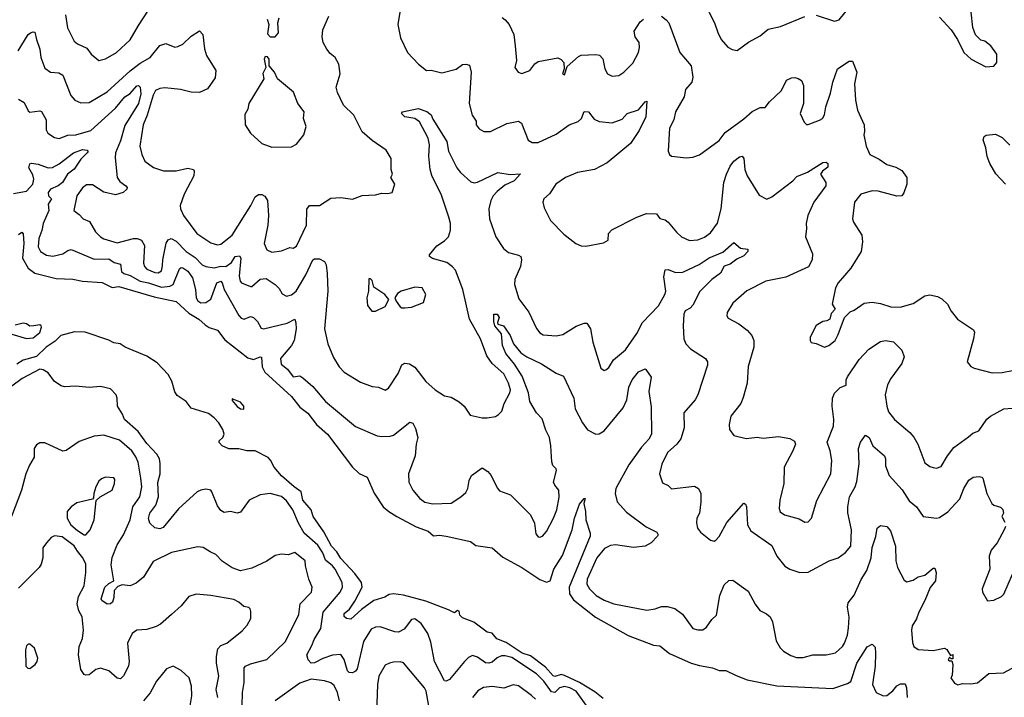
# Model space of a CAD drawing. Extents: x 1839239 to 1929705, y 762242 to 910352.
# Tile 298 of 429: x 1856083 to 1862068, y 868847 to 872965. Entities that reach past the tile are written whole.
import ezdxf

# ---------------------------------------------------------------- set-up
doc = ezdxf.new("R2010")
doc.units = 0

msp = doc.modelspace()

# ---------------------------------------------------------------- linework, layer by layer
at = {"layer": '0CON10XD'}
for points in [[(1860240.5, 873075), (1860305.6, 872945), (1860325.8, 872885.8), (1860346.7, 872845), (1860387, 872797), (1860413.6, 872783.6), (1860445, 872777.5), (1860513, 872827), (1860585, 872866), (1860632.6, 872907.4), (1860707.2, 872922.8), (1860855, 872984)], [(1861675, 872980), (1861745, 872902.5), (1861783.6, 872843.6), (1861822.5, 872765), (1861867.5, 872725), (1861955, 872677.5), (1862005, 872682.5), (1862022.5, 872705), (1862022.5, 872755), (1861985.9, 872805.9), (1861950, 872835), (1861925, 872840), (1861893, 872873), (1861877, 872917), (1861856.2, 873105)], [(1856360.6, 872995), (1856374.5, 872914.5), (1856415, 872834), (1856435, 872817.1), (1856491.4, 872791.4), (1856517.5, 872755), (1856565, 872717.5), (1856604.3, 872725.7), (1856672, 872765), (1856755, 872842), (1856805, 872930), (1856865, 873022)], [(1858397.3, 873035), (1858380.6, 872935), (1858398.6, 872855), (1858440, 872765), (1858506.2, 872695), (1858555, 872656.7), (1858585, 872657.5), (1858648.3, 872641.7), (1858735.5, 872664.5), (1858775, 872692), (1858795, 872694.2), (1858817.5, 872687.5), (1858827.3, 872645), (1858814.5, 872454.5), (1858834.4, 872384.4), (1858857, 872347), (1858858, 872325), (1858875, 872302), (1858904.4, 872284.4), (1858945, 872284.4), (1859045, 872334.4), (1859115, 872348.6), (1859134, 872335), (1859172.9, 872232.9), (1859197.8, 872217.8), (1859235, 872218.5), (1859345, 872268.2), (1859423.5, 872326.5), (1859477.5, 872345), (1859498.6, 872365), (1859515, 872405.7), (1859540, 872405), (1859575, 872360), (1859605, 872346), (1859685, 872338.1), (1859745, 872360), (1859775, 872394), (1859845, 872416.7), (1859885, 872466.2), (1859895, 872470), (1859889.1, 872375), (1859849.4, 872290.6), (1859795, 872212.5), (1859654.6, 872095.4), (1859576.7, 872053.3), (1859473.9, 872036.1), (1859401.2, 872005), (1859341.2, 871965), (1859304.1, 871905.9), (1859270, 871875), (1859263.3, 871855), (1859270.7, 871820.7), (1859310, 871745), (1859390.5, 871660.5), (1859463.9, 871603.9), (1859495, 871591.2), (1859525, 871588), (1859631.7, 871608.3), (1859660, 871625), (1859662.5, 871665), (1859681.7, 871688.3), (1859834.6, 871765.4), (1859893.8, 871786.2), (1859954.4, 871784.4), (1859975, 871757.3), (1860007.6, 871747.6), (1860025.8, 871735), (1860075, 871672.5), (1860105, 871645.8), (1860155, 871622.9), (1860205, 871627.1), (1860245, 871643.1), (1860281.7, 871668.3), (1860325, 871728.8), (1860346.2, 871815), (1860363.8, 871975), (1860379.5, 872025), (1860401.9, 872075), (1860425, 872104), (1860458.9, 872131.1), (1860475, 872134.4), (1860485, 872120), (1860490.4, 872055), (1860505, 872015.8), (1860578, 871898), (1860625, 871874.2), (1860655, 871887.1), (1860782, 871985), (1860807.9, 872012.1), (1860871.2, 872038.8), (1860965, 872096.9), (1860985, 872098.1), (1860995, 872090), (1860995, 872069.2), (1860962.5, 872045), (1860951.2, 872025), (1860982.9, 871975), (1860983.1, 871955), (1860910, 871855), (1860874.3, 871775), (1860864.3, 871725), (1860865.6, 871695), (1860859.2, 871645), (1860901.7, 871541.7), (1860900, 871505), (1860876.9, 871463.1), (1860740.8, 871399.2), (1860618, 871375), (1860503.8, 871316.2), (1860417.9, 871242.1), (1860383.8, 871185), (1860381.2, 871165), (1860390.5, 871150.5), (1860455, 871115.8), (1860505, 871077.5), (1860532.9, 871045), (1860545.6, 871015), (1860546.4, 870973.6), (1860512.1, 870857.9), (1860504.4, 870755.6), (1860481.2, 870668.8), (1860467, 870633), (1860406.7, 870555), (1860396.2, 870505), (1860396.7, 870475), (1860425, 870437.5), (1860499.3, 870419.3), (1860533.3, 870423.3), (1860565, 870428), (1860602.3, 870422.3), (1860695, 870432.5), (1860765, 870420), (1860792.3, 870402.3), (1860798.8, 870385), (1860783.3, 870345), (1860730, 870245), (1860727.1, 870145), (1860704.3, 870045), (1860700, 869995), (1860705, 869973.3), (1860732.5, 869955), (1860820.8, 869930.8), (1860855, 869910), (1860875, 869913.3), (1860896.2, 869935), (1860928.3, 870041.7), (1861013.3, 870205), (1861019.2, 870285), (1861010, 870345), (1860992.3, 870397.7), (1861030, 870495), (1861031.4, 870535), (1861021.1, 870615), (1861024.4, 870665), (1861035.7, 870695), (1861070.2, 870729.8), (1861106.7, 870743.3), (1861106.2, 870775), (1861115, 870794.3), (1861185, 870900), (1861245, 870962.3), (1861315, 871009.5), (1861345, 871014.4), (1861395, 871007.8), (1861445.3, 870955.3), (1861458.8, 870915), (1861444.6, 870875), (1861379.3, 870785), (1861359.1, 870745), (1861344.4, 870685), (1861353.1, 870615), (1861365, 870580.8), (1861400.6, 870535), (1861494.3, 870455), (1861517.4, 870427.4), (1861543.1, 870385), (1861585, 870271.2), (1861615, 870249.2), (1861635, 870242.9), (1861655, 870239.2), (1861685, 870249.2), (1861723.5, 870315), (1861762.2, 870365), (1861851.1, 870428.9), (1861877.3, 870452.7), (1861912.5, 870465), (1861962.7, 870537.3), (1861984, 870555), (1862065, 870599.5), (1862115, 870603.5)], [(1860925, 872991.2), (1861035, 872956), (1861065, 872964.2), (1861125, 873038.8)], [(1857587, 872967), (1857597.5, 872935), (1857588.3, 872878.3), (1857605, 872860), (1857635, 872860), (1857656.7, 872885), (1857652.5, 872945), (1857660, 872975)], [(1858321.7, 871908.3), (1858346.1, 871913.9), (1858363.8, 871965), (1858340, 872005), (1858348.8, 872025), (1858340.8, 872055), (1858340.3, 872120.3), (1858310.9, 872170.9), (1858225, 872230.6), (1858165, 872283.8), (1858114.4, 872385), (1858050.4, 872445), (1858015, 872522), (1858007.3, 872555), (1858031.5, 872635), (1858023.3, 872695), (1858000, 872735), (1857969.5, 872759.5), (1857949.4, 872785), (1857928.6, 872825), (1857920.9, 872860.9), (1857925, 872902.5), (1857962, 872985)], [(1859015, 872977.5), (1859035, 872964.2), (1859058.1, 872935), (1859085.8, 872875), (1859095.8, 872805.8), (1859103.6, 872716.4), (1859092, 872675), (1859113.3, 872645), (1859135, 872638), (1859183.8, 872655), (1859215, 872695.8), (1859235, 872710), (1859355, 872733.3), (1859375, 872723.3), (1859390, 872705), (1859392.5, 872665), (1859383.3, 872635), (1859395, 872630), (1859410, 872680), (1859479.3, 872740.7), (1859495, 872748.6), (1859585, 872752.5), (1859608.3, 872748.3), (1859627.5, 872727.5), (1859639.4, 872665), (1859655.6, 872635.6), (1859685, 872620.8), (1859725, 872625.8), (1859755, 872645.8), (1859809.5, 872700.5), (1859844.5, 872765), (1859850.4, 872795), (1859848.2, 872825), (1859825, 872860), (1859819.1, 872895), (1859855, 872952.5), (1859875, 872968.6)], [(1859985, 872986.9), (1860013.6, 872963.6), (1860029.2, 872945), (1860095.4, 872765.4), (1860164.4, 872685), (1860174.2, 872615), (1860168.1, 872585), (1860130.5, 872539.5), (1860121.4, 872495), (1860069.4, 872405), (1860059.4, 872355), (1860033.5, 872305), (1860025.8, 872165.8), (1860033.8, 872145), (1860045, 872136.2), (1860135, 872126), (1860175, 872130), (1860215, 872144), (1860335, 872229.4), (1860371.9, 872278.1), (1860485, 872361.4), (1860535, 872407.1), (1860585, 872431.2), (1860615, 872430), (1860640.8, 872465), (1860713.1, 872535), (1860743.3, 872596.7), (1860775, 872611.2), (1860795, 872613.8), (1860815, 872608), (1860836.2, 872595), (1860848, 872565), (1860846.7, 872455), (1860828, 872395), (1860851.7, 872341.7), (1860865, 872327.5), (1860875, 872327.5), (1860945, 872353.5), (1860962.5, 872365), (1860976.1, 872386.1), (1860984, 872435), (1861011.5, 872518.5), (1861025.4, 872585.4), (1861054.7, 872665), (1861125, 872713.3), (1861145, 872712.5), (1861171.4, 872645), (1861156.7, 872575), (1861162.7, 872475), (1861175.5, 872415.5), (1861215.8, 872325), (1861218.8, 872285), (1861214, 872265), (1861228, 872195), (1861251.2, 872145), (1861307.6, 872117.6), (1861353.8, 872085), (1861408.7, 872068.7), (1861445, 872048), (1861475.6, 872005), (1861475.5, 871965), (1861458.2, 871911.8), (1861445, 871894.2), (1861415, 871891.9), (1861301.7, 871921.7), (1861265, 871924.5), (1861195.5, 871904.5), (1861157.5, 871855), (1861146, 871755), (1861152, 871735), (1861201.9, 871655), (1861205.6, 871615), (1861197.8, 871555), (1861135.6, 871455), (1861058, 871365), (1861042, 871335), (1861022.5, 871235), (1861040, 871205), (1861015, 871180), (1861007.5, 871145), (1860990, 871135), (1860965, 871131.2), (1860924.1, 871105.9), (1860888.8, 871035), (1860887.5, 871015), (1860895, 871002.5), (1860925, 870997.5), (1860975, 870973.8), (1861002.5, 870985), (1861040, 871015), (1861058.8, 871051.2), (1861095.9, 871154.1), (1861130.6, 871189.4), (1861155, 871199.2), (1861217.2, 871242.8), (1861265, 871248.9), (1861315, 871240.6), (1861379.1, 871219.1), (1861435, 871218.2), (1861515, 871239.6), (1861585, 871285.6), (1861615, 871292.2), (1861662.4, 871282.4), (1861687.4, 871267.4), (1861723.8, 871235), (1861744.2, 871194.2), (1861783.3, 871145), (1861880.5, 871080.5), (1861886, 871065), (1861880, 871025), (1861842.5, 870885), (1861865, 870857.5), (1861885, 870847.5), (1861995, 870817.5), (1862055, 870820.8), (1862117.4, 870832.6)], [(1856073.9, 872776.1), (1856135, 872874.4), (1856148, 872885), (1856165, 872891.4), (1856175, 872888), (1856184.6, 872845), (1856206, 872785), (1856211.5, 872735), (1856235, 872670), (1856270, 872645), (1856321.4, 872641.4), (1856345, 872627.1), (1856394.5, 872504.5), (1856418.8, 872475), (1856455, 872459.2), (1856505, 872462.2), (1856615, 872526.8), (1856755, 872654.1), (1856815, 872699.6), (1856876.7, 872735), (1856935, 872807.5), (1856970.3, 872820.3), (1857025, 872797.1), (1857045, 872801.1), (1857075, 872815.7), (1857124.6, 872865.4), (1857175, 872896), (1857197.1, 872875), (1857206.8, 872786.8), (1857217.9, 872747.9), (1857274.3, 872655), (1857271.7, 872611.7), (1857225, 872544.4), (1857175, 872521.8), (1857126.2, 872523.8), (1857059.5, 872539.5), (1856965, 872551.4), (1856935, 872547.4), (1856909.2, 872535), (1856893.7, 872506.3), (1856858.6, 872385), (1856833.2, 872325), (1856814, 872195), (1856824.7, 872144.7), (1856844.4, 872105), (1856896.3, 872066.3), (1856957, 872047), (1857035, 872046.7), (1857105, 872062.9), (1857138.8, 872055), (1857143.9, 872043.9), (1857141.4, 872015), (1857081.9, 871905), (1857058.6, 871835), (1857060, 871815), (1857077.8, 871775), (1857160.4, 871665), (1857245, 871608.9), (1857285, 871595.4), (1857305, 871599.6), (1857375.4, 871655), (1857487.8, 871835), (1857515, 871888.6), (1857535, 871902.5), (1857555, 871902.5), (1857573, 871893), (1857590, 871865), (1857595.4, 871775), (1857591.6, 871715), (1857570, 871605), (1857585, 871565.8), (1857615, 871551.1), (1857675, 871559.4), (1857725, 871579.2), (1857745, 871575.8), (1857765, 871588.6), (1857827.1, 871715), (1857827.6, 871812.4), (1857844.4, 871835.6), (1857905, 871835.7), (1857975, 871880), (1858035, 871884), (1858105, 871874), (1858165, 871895.6), (1858245, 871900.8), (1858285, 871910), (1858321.7, 871908.3)], [(1857615, 872190.8), (1857735, 872191.2), (1857765, 872207.5), (1857810, 872265), (1857823.8, 872315), (1857808.8, 872365), (1857811.2, 872405), (1857773.8, 872455), (1857747.5, 872525), (1857650, 872605), (1857632.5, 872645), (1857600, 872685), (1857600, 872725), (1857588.3, 872738.3), (1857575, 872740), (1857570, 872725), (1857580, 872675), (1857561.7, 872638.3), (1857566.2, 872605), (1857476.2, 872455), (1857468.8, 872421.2), (1857450.7, 872389.3), (1857453.8, 872325), (1857486.7, 872275), (1857555, 872212), (1857615, 872190.8)], [(1856075, 872481.2), (1856110.5, 872460.5), (1856135, 872411.4), (1856145, 872403.1), (1856205, 872410), (1856215, 872405.8), (1856244.6, 872355), (1856244.6, 872295), (1856253.6, 872275), (1856295, 872247.8), (1856323.4, 872243.4), (1856375, 872262.5), (1856425, 872265.4), (1856515, 872290.5), (1856665, 872426.2), (1856722.9, 872495), (1856754.4, 872515.6), (1856795, 872561.9), (1856805, 872564.2), (1856814.5, 872554.5), (1856820, 872515), (1856805, 872454.3), (1856721.3, 872321.3), (1856695, 872227.5), (1856666.1, 872155), (1856662.5, 872125), (1856676.2, 872006.2), (1856691.7, 871981.7), (1856728.8, 871955), (1856735.8, 871945), (1856734, 871935), (1856711.2, 871915), (1856665, 871900), (1856595, 871916.8), (1856525, 871960), (1856488.4, 871961.6), (1856465, 871941.8), (1856429.6, 871895), (1856412, 871805), (1856445, 871781.4), (1856468.6, 871755), (1856507.7, 871737.7), (1856544.4, 871675), (1856574.3, 871644.3), (1856595, 871632.3), (1856675, 871608.5), (1856775, 871634.6), (1856796.7, 871635), (1856822.5, 871625), (1856842.4, 871592.4), (1856835.6, 871485), (1856841.5, 871465), (1856855, 871449.1), (1856905, 871427.3), (1856925, 871425.6), (1856945, 871438), (1856951.5, 871468.5), (1856952.4, 871505), (1856973.8, 871606.2), (1856985, 871627.1), (1857004.6, 871635.4), (1857035, 871619.3), (1857095, 871556.4), (1857149.6, 871519.6), (1857192.7, 871475), (1857215, 871464.7), (1857265, 871457.4), (1857305, 871466.5), (1857335.6, 871464.4), (1857370.6, 871489.4), (1857393.1, 871525), (1857419.1, 871529.1), (1857426.5, 871515), (1857417.3, 871405), (1857422.5, 871375), (1857430.8, 871365), (1857485, 871342.9), (1857495, 871344), (1857545, 871387.8), (1857581.8, 871391.8), (1857635.2, 871355.2), (1857660.6, 871330.6), (1857678.4, 871298.4), (1857703.9, 871283.9), (1857735, 871292.7), (1857763.4, 871315), (1857823.2, 871415), (1857865, 871504.3), (1857875, 871511.5), (1857905, 871511.8), (1857935.4, 871495), (1857945.8, 871475), (1857951.7, 871421.7), (1857956.9, 871315), (1857935.6, 871085), (1857955.8, 870995), (1857990.9, 870910.9), (1858024.2, 870855), (1858055, 870822), (1858155, 870762), (1858225, 870736.2), (1858265, 870731.2), (1858305, 870713.1), (1858325, 870726.2), (1858382.9, 870815), (1858405, 870866.9), (1858425, 870876.7), (1858452.4, 870872.4), (1858485, 870852.5), (1858552.5, 870765), (1858608, 870715), (1858665, 870678.6), (1858705, 870670), (1858755, 870642.9), (1858784, 870615), (1858821.7, 870561.7), (1858895, 870546), (1858925, 870546), (1858975, 870553.8), (1858993.3, 870565), (1859014.2, 870585.8), (1859027, 870633), (1859062.4, 870697.6), (1859065.5, 870715), (1859054.4, 870755), (1859025, 870813.3), (1858955.5, 870875), (1858922.8, 870922.8), (1858883.8, 871025), (1858816.2, 871145), (1858776.6, 871325), (1858731.5, 871441.5), (1858713.6, 871463.6), (1858678.9, 871488.9), (1858592.8, 871512.8), (1858574, 871525), (1858574, 871535), (1858618.8, 871591.2), (1858665, 871620.9), (1858689.5, 871645), (1858702.5, 871685), (1858701.8, 871725), (1858692.2, 871765), (1858644.2, 871904.2), (1858610.2, 871970.2)], [(1858610.2, 871970.2), (1858587.8, 872017.8), (1858578.2, 872055), (1858570.7, 872135), (1858574.7, 872205), (1858565.4, 872245), (1858513.2, 872343.2), (1858484.4, 872364.4), (1858425, 872374), (1858403.3, 872395), (1858410, 872405), (1858505, 872424.5), (1858557.4, 872407.4), (1858585, 872386), (1858595, 872360), (1858680.4, 872225), (1858690.5, 872165), (1858739.4, 872065), (1858762.9, 872035), (1858825, 871980), (1858845, 871974), (1858865, 871977.1), (1858990, 872035), (1859063.7, 872023.7), (1859127.7, 872027.7), (1859087.9, 871985), (1859031.9, 871958.1), (1858985, 871920), (1858961.6, 871895), (1858945.9, 871865), (1858934.7, 871815), (1858939.1, 871755), (1858977.5, 871645), (1859024.1, 871574.1), (1859055, 871549.5), (1859114.5, 871534.5), (1859129.2, 871525), (1859132.9, 871505), (1859128.1, 871465), (1859092.9, 871385), (1859091.6, 871355), (1859117.9, 871267.9), (1859177.3, 871187.3), (1859225, 871088), (1859245, 871062.5), (1859265, 871050), (1859345, 871043.3), (1859385, 871051.1), (1859465, 871102.5), (1859515, 871121.2), (1859529.5, 871119.5), (1859552.9, 871085), (1859566.9, 871005), (1859615, 870847.5), (1859635, 870832.5), (1859645, 870836.7), (1859665, 870850), (1859693.4, 870896.6), (1859765, 870959.2), (1859835, 871057.1), (1859868.7, 871125), (1859966, 871225), (1860005.4, 871295), (1860010.8, 871315), (1859997.5, 871402.5), (1860006.7, 871445), (1860025, 871446.9), (1860069.2, 871429.2), (1860115, 871430), (1860213, 871477), (1860275, 871517.3), (1860358, 871552), (1860425, 871611.2), (1860465, 871576.2), (1860510, 871570), (1860508.8, 871555), (1860485, 871530), (1860441.7, 871508.3), (1860401.2, 871478.8), (1860365, 871466.2), (1860343.8, 871425), (1860290, 871385), (1860217.7, 871312.3), (1860175, 871230.5), (1860158.9, 871211.1), (1860127.8, 871195), (1860119.6, 871175), (1860115.4, 871105), (1860119.6, 871025), (1860133.1, 870995), (1860160.6, 870965), (1860252, 870905), (1860264.2, 870885), (1860264.3, 870865), (1860205.4, 870684.6), (1860188, 870655), (1860120, 870575), (1860121.9, 870485), (1860101.8, 870418.2), (1860077.1, 870385), (1860021.4, 870335), (1859985.6, 870264.4), (1859972.5, 870205), (1859989.5, 870149.5), (1860025, 870133.3), (1860045, 870114.2), (1860185, 870129.2), (1860210, 870115), (1860222.5, 870085), (1860224, 870035), (1860215.7, 869965), (1860200, 869935), (1860197.7, 869907.7), (1860204.1, 869874.1), (1860220.5, 869850.5), (1860281.7, 869801.7), (1860305, 869796.2), (1860315, 869802), (1860335, 869824), (1860381.6, 869908.4), (1860485, 870026.7), (1860495, 870020), (1860500.8, 870005), (1860507.3, 869895), (1860528.2, 869858.3), (1860655, 869768.6), (1860685.8, 869705), (1860735, 869644.2), (1860765, 869625.8), (1860824.3, 869604.3), (1860875, 869606.2), (1861003.8, 869675), (1861058.8, 869695), (1861103.6, 869726.4), (1861134.4, 869765), (1861140, 869865), (1861117.9, 869967.9), (1861117.2, 870005), (1861128.1, 870065), (1861161.3, 870125), (1861172.3, 870157.7), (1861185.9, 870265), (1861181.9, 870358.1), (1861195, 870396.2), (1861225, 870440), (1861245.7, 870425), (1861268.8, 870375), (1861338.9, 870315), (1861346.4, 870295), (1861346.7, 870253.3), (1861369.1, 870195), (1861447.6, 870107.6), (1861490.7, 870040.7), (1861535, 870004.2), (1861575, 869946), (1861655, 869934.3), (1861675, 869940), (1861725, 869973.5), (1861797.3, 870052.7), (1861821.5, 870115), (1861853.1, 870166.9), (1861879.2, 870185), (1861915, 870188.4), (1861931.2, 870185), (1861937.5, 870177.5), (1861961.9, 870085), (1861992, 870025), (1862005, 870014.4), (1862045, 870002), (1862058.6, 869988.6), (1862063.9, 869966.1), (1862053.3, 869945), (1862070.5, 869910.5)], [(1862075, 871966), (1862017.6, 872027.6), (1861980.7, 872090.7), (1861963, 872133), (1861956, 872185), (1861938.8, 872235), (1861945.9, 872254.1), (1861957.3, 872262.7), (1862015, 872269.2), (1862055, 872249.2), (1862102.6, 872202.6)], [(1856045, 871909.2), (1856125, 871923.3), (1856163.5, 871965), (1856168.5, 871995), (1856162, 872022), (1856139.2, 872065), (1856145, 872088.8), (1856155, 872092.5), (1856195, 872086.4), (1856255, 872063.5), (1856283.1, 872066.9), (1856322.4, 872087.6), (1856410.8, 872155), (1856465, 872176.4), (1856492.3, 872172.3), (1856498.8, 872165), (1856494, 872155), (1856453.8, 872116.2), (1856415, 872056), (1856373.6, 872026.4), (1856342.5, 871975), (1856317.5, 871955), (1856270, 871935), (1856256.2, 871915), (1856258.8, 871895), (1856275.7, 871875), (1856256.5, 871843.5), (1856260.6, 871805), (1856225, 871725.7), (1856217.2, 871682.8), (1856199.2, 871635), (1856194.7, 871585), (1856210, 871555), (1856245, 871533.9), (1856285, 871527.3), (1856345, 871542.5), (1856375, 871562.5), (1856395, 871568.2), (1856535, 871508.7), (1856625, 871511.2), (1856658, 871488), (1856695, 871478.1), (1856702.1, 871435), (1856715, 871421.8), (1856755, 871409.7), (1856815.6, 871375.6), (1856865, 871365.8), (1856945, 871338.8), (1856995, 871344.8), (1857016.4, 871355), (1857055, 871450), (1857065, 871458.5), (1857075, 871456.9), (1857105, 871436.2), (1857134.2, 871395), (1857150.8, 871325), (1857155.5, 871275), (1857166, 871256), (1857185, 871244.6), (1857215, 871246.4), (1857245, 871265.5), (1857280.7, 871365), (1857305.3, 871375.3), (1857314.7, 871364.7), (1857326.7, 871325), (1857415, 871166), (1857430.2, 871150.2), (1857447.5, 871145), (1857485, 871161.4), (1857504.6, 871154.6), (1857529.5, 871129.5), (1857550.9, 871090.9), (1857565, 871085.6), (1857709.1, 871120.9), (1857755, 871143.8), (1857762.2, 871122.2), (1857762.9, 871085), (1857751.9, 871015), (1857735.2, 870984.8), (1857669.1, 870905), (1857671.4, 870871.4), (1857710.1, 870840.1), (1857745, 870794.5), (1857785, 870799.4), (1857805, 870788.9), (1857864.4, 870735), (1857941.1, 870645), (1858125, 870493.3), (1858255, 870435.7), (1858285, 870430.6), (1858335, 870433.1), (1858355, 870440.6), (1858455, 870519.2), (1858472.5, 870512.5), (1858489.7, 870479.7), (1858502.5, 870425), (1858492.3, 870385), (1858486.4, 870315), (1858446.4, 870205), (1858448.2, 870155), (1858472.9, 870105), (1858515.6, 870055), (1858545, 870033.5), (1858595, 870021.9), (1858705, 870025.8), (1858765, 870064), (1858795, 870092), (1858807.8, 870115), (1858815.7, 870165), (1858829.2, 870195), (1858895, 870240.8), (1858928.6, 870218.6), (1858949.2, 870195), (1858985, 870120), (1859000.5, 870100.5), (1859066.8, 870076.8), (1859188, 869955), (1859213.3, 869905), (1859220.5, 869840.5), (1859235, 869822.5), (1859245, 869820), (1859260, 869825), (1859285, 869853.8), (1859328.1, 869935), (1859348.1, 869985), (1859361.9, 870061.9), (1859360, 870105), (1859336, 870135), (1859328, 870155), (1859346, 870225), (1859343.8, 870235), (1859324.6, 870254.6), (1859317.8, 870277.8), (1859312.3, 870375), (1859303.3, 870425), (1859280.7, 870470.7), (1859258.1, 870538.1), (1859224.7, 870575), (1859184.9, 870645), (1859176.3, 870696.3), (1859138.1, 870798.1), (1859091.1, 870871.1), (1859038.2, 870935), (1859017.3, 870985), (1859011.9, 871055), (1858971.8, 871105), (1858965, 871130), (1858966, 871174), (1858985, 871174.2), (1858996.9, 871155), (1858987.5, 871125), (1858990, 871115), (1859023.4, 871103.4), (1859035, 871090.8), (1859063.6, 871045), (1859084.7, 870994.7), (1859129.2, 870939.2), (1859165.3, 870915.3), (1859255, 870873.1), (1859345, 870816), (1859389.1, 870799.1), (1859451.1, 870665), (1859459.8, 870599.8), (1859504.7, 870514.7), (1859535, 870472.9), (1859585, 870445.7), (1859605, 870448.6), (1859635, 870466.2), (1859751.8, 870605), (1859773.9, 870655), (1859785, 870731.2), (1859806.7, 870775), (1859845, 870824.2), (1859885, 870842.5), (1859889.3, 870839.3), (1859921.7, 870791.7), (1859906.7, 870705), (1859920.9, 870610.9), (1859922.7, 870445), (1859907.5, 870415), (1859862.4, 870367.6), (1859785, 870260), (1859706.2, 870115), (1859703.5, 870085), (1859715.7, 870035), (1859771, 869971), (1859892, 869882), (1859955, 869850), (1859964, 869835), (1859960.8, 869825), (1859921.4, 869785), (1859885, 869764.6), (1859815, 869757.7), (1859705, 869772.9), (1859675, 869769.2), (1859638.7, 869751.3), (1859590.6, 869695), (1859531.8, 869565), (1859530.4, 869535), (1859546.4, 869506.4), (1859588.1, 869465), (1859635, 869437.3), (1859695, 869414.5), (1859895, 869375.6), (1859945, 869383.3), (1859985, 869398.6), (1860019.1, 869399.1), (1860065.4, 869385.4), (1860112.4, 869352.4), (1860174.1, 869264.1), (1860205, 869256.2), (1860235, 869257.5), (1860257.3, 869272.7), (1860289.8, 869320.2), (1860318.5, 869345), (1860339.2, 869465), (1860365, 869530), (1860394.3, 869555.7), (1860417.7, 869557.7), (1860511.2, 869491.2), (1860553.6, 869413.6), (1860582, 869375), (1860623.2, 869353.2), (1860644, 869335), (1860659.2, 869305), (1860680.7, 869190.7), (1860706.6, 869146.6), (1860726.7, 869126.7), (1860770.4, 869100.4), (1860805, 869087.8), (1860845, 869087.8), (1860905, 869105.6), (1860985, 869105.4), (1861042.1, 869117.9), (1861084.1, 869155.9), (1861096.5, 869175), (1861115.6, 869225), (1861120.6, 869269.4), (1861124.3, 869334.3), (1861114.2, 869395), (1861118.3, 869421.7), (1861155, 869468), (1861198.1, 869561.9), (1861232.6, 869617.4), (1861259.3, 869695), (1861265, 869757.5), (1861287, 869823), (1861295.8, 869874.2), (1861315, 869891.2), (1861355, 869884.2), (1861377.3, 869857.3), (1861406, 869765), (1861408.9, 869675), (1861418.2, 869635), (1861458.8, 869558.8), (1861475, 869548.8), (1861515, 869558.1), (1861545, 869577.8), (1861585, 869589.4), (1861635, 869631.4), (1861645, 869631.2), (1861654.6, 869605), (1861649.4, 869555), (1861617, 869513), (1861585.4, 869435), (1861548, 869365), (1861535, 869324), (1861508.7, 869281.3), (1861503.1, 869255), (1861510.5, 869179.5), (1861519.2, 869155), (1861545, 869136.9), (1861635, 869130.9), (1861705, 869145.7), (1861717.9, 869137.9), (1861741.7, 869101.7), (1861755, 869107.5), (1861755, 869080), (1861745, 869080), (1861735, 869090), (1861727.5, 869075), (1861735, 869067.5), (1861748.3, 869068.3), (1861755.7, 869045.7), (1861750.7, 868979.3), (1861742.5, 868965), (1861765, 868932.5), (1861785, 868922.5), (1861815, 868930), (1861865, 868928), (1861905, 868933.8), (1861975, 868990.9), (1862063.3, 868995), (1862115, 869024.2)], [(1856075, 871660), (1856095, 871674), (1856103.2, 871663.2), (1856107.5, 871605), (1856099.1, 871515), (1856134.8, 871454.8), (1856175, 871424.5), (1856305, 871391.4), (1856405, 871386.7), (1856465, 871375.6), (1856585, 871366.5), (1856645, 871336.9), (1856685, 871343.8), (1856899.6, 871279.6), (1857035, 871251.9), (1857111.6, 871181.6), (1857172.2, 871145), (1857210.7, 871110.7), (1857235, 871093.5), (1857285, 871078.6), (1857330, 871020), (1857469.5, 870909.5), (1857505, 870900), (1857545, 870915.6), (1857552.9, 870912.9), (1857555.9, 870855), (1857572.9, 870822.9), (1857735, 870675.6), (1857785, 870610.6), (1857835, 870573.1), (1857887.8, 870505), (1857955, 870445.5), (1858105.6, 870245), (1858147.5, 870207.5), (1858196, 870185), (1858237.1, 870087.1), (1858293.2, 870003.2), (1858325.9, 869975.9), (1858376.4, 869946.4)], [(1858245, 871193.3), (1858305, 871222.5), (1858327.5, 871265), (1858302.5, 871295), (1858235, 871340), (1858225, 871380), (1858215, 871390), (1858205, 871390), (1858203.3, 871315), (1858194, 871275), (1858197, 871227), (1858223.9, 871193.9), (1858245, 871193.3)], [(1858425, 871213.8), (1858465, 871216.7), (1858537.5, 871245), (1858551.2, 871295), (1858530, 871335), (1858485, 871339.2), (1858402.5, 871315), (1858379.7, 871300.3), (1858362.5, 871275), (1858371.2, 871255), (1858395, 871220), (1858405, 871213.8), (1858425, 871213.8)], [(1856035, 871052.5), (1856125, 871027.1), (1856165, 871031.4), (1856205, 871064.4), (1856216.2, 871095), (1856214, 871105), (1856205, 871110), (1856168.8, 871105), (1856145, 871102.3), (1856125, 871116.1), (1856105, 871120.5), (1856055, 871107.5)], [(1859629.5, 868839.5), (1859579, 868879), (1859486.4, 868936.4), (1859395, 868979.7), (1859375, 868984.8), (1859335, 868973.7), (1859325, 868977.5), (1859279.4, 869029.4), (1859187.7, 869097.7), (1859137.9, 869115), (1859040.2, 869180.2), (1858982.4, 869202.4), (1858955, 869236), (1858925, 869242.5), (1858843.3, 869303.3), (1858775, 869330), (1858758.1, 869345), (1858755, 869369.4), (1858745, 869374.4), (1858725, 869359.2), (1858688.9, 869378.9), (1858551.2, 869431.2), (1858415, 869467.7), (1858354.6, 869475.4), (1858328.9, 869471.1), (1858302.5, 869455), (1858235, 869434.6), (1858160.7, 869379.3), (1858095, 869320.6), (1858068.8, 869325), (1858055, 869337.5), (1858056, 869355), (1858088.3, 869381.7), (1858119.9, 869430.1), (1858163.8, 869515), (1858160.9, 869545), (1858119.6, 869599.6), (1858035, 869690), (1858010, 869730), (1857978, 869765), (1857932, 869852), (1857866.9, 869945), (1857855.2, 869985.2), (1857803.2, 870045), (1857793.6, 870095), (1857750.8, 870125), (1857675, 870192.2), (1857630.5, 870245), (1857608.1, 870288.1), (1857593.1, 870303.1), (1857515, 870343.6), (1857463.8, 870343.8), (1857415, 870357.3), (1857355, 870357.5), (1857314.4, 870375), (1857296, 870395), (1857296.2, 870405), (1857318, 870425), (1857326, 870445), (1857317.5, 870475), (1857292.5, 870515), (1857265, 870546), (1857231.2, 870571.2), (1857125, 870603.3), (1857093.9, 870643.9), (1857040.3, 870680.3), (1857025, 870702.5), (1857007.3, 870767.3), (1856985, 870807.5), (1856918.7, 870878.7), (1856855, 870920), (1856724.4, 870974.4), (1856693.9, 870993.9), (1856655, 871001.2), (1856625, 871016.7), (1856480, 871065), (1856417, 871067), (1856332.5, 871045), (1856298.7, 871011.3), (1856244.7, 870975.3), (1856185, 870917.8), (1856105, 870895.6), (1856065, 870871.2)], [(1858786.9, 869065), (1858695.2, 868954.8), (1858675, 868944.4), (1858665, 868946.7), (1858605.4, 869065), (1858582, 869182), (1858563.1, 869235), (1858524.2, 869295), (1858485, 869324.2), (1858465, 869319.2), (1858419.1, 869260.9), (1858385, 869242.1), (1858364, 869244), (1858275, 869275.4), (1858245, 869272.5), (1858219.1, 869260.9), (1858172.1, 869185), (1858135, 869020), (1858124.4, 869005), (1858105, 868995.9), (1858085, 868997.5), (1858075, 869008.5), (1858055.7, 869075.7), (1858035, 869107.3), (1857985, 869101.9), (1857925, 869082.3), (1857875, 869055.9), (1857854.9, 869054.9), (1857836.6, 869075), (1857829.1, 869105), (1857859.2, 869160.8), (1857872.5, 869197.5), (1857913.5, 869265), (1857928.1, 869365), (1858030.7, 869485), (1858045.9, 869515), (1858044.1, 869545), (1858000.6, 869625), (1857985, 869645.7), (1857941, 869681), (1857925.8, 869725), (1857895, 869770.8), (1857812.3, 869845), (1857778.4, 869905), (1857744.2, 869985), (1857705, 870040), (1857675, 870067.3), (1857605, 870085.4), (1857543.7, 870076.3), (1857477.5, 870045), (1857425, 869972), (1857405, 869966), (1857365, 869976), (1857325, 869970), (1857305, 869982.5), (1857285, 870009.4), (1857250.5, 870095), (1857245, 870105.8), (1857215, 870111.1), (1857185, 870106.4), (1857160.8, 870095), (1857048.6, 869991.4), (1856955, 869877.8), (1856935, 869870.8), (1856905, 869877.5), (1856874.7, 869905), (1856866.1, 869933.9), (1856873.8, 869965), (1856910, 870015), (1856926.5, 870065), (1856922.4, 870152.4), (1856936.1, 870205), (1856937.4, 870267.4), (1856933.1, 870295), (1856916.9, 870325), (1856855, 870388.8), (1856802.8, 870462.7), (1856720, 870535), (1856707.7, 870567.7), (1856676.7, 870615), (1856676, 870665), (1856670, 870685), (1856635, 870722), (1856574.3, 870735.7), (1856505, 870730), (1856423.4, 870736.6), (1856355, 870734), (1856335, 870739.2), (1856294.3, 870765), (1856255, 870818.6), (1856225, 870836.9), (1856205, 870840), (1856097.8, 870785), (1856035, 870737.7)], [(1857445, 870597.5), (1857445.8, 870615), (1857425, 870640), (1857375, 870660), (1857375, 870650), (1857405, 870613.8), (1857425, 870600), (1857445, 870597.5)], [(1857435.4, 868795), (1857437.1, 868875), (1857446.6, 868936.6), (1857446.7, 869025), (1857454.7, 869035.3), (1857485, 869050.8), (1857585, 869077.3), (1857698.5, 869185), (1857779.8, 869350.2), (1857788.6, 869415), (1857855.8, 869485), (1857860.8, 869515), (1857840, 869565), (1857820.4, 869645), (1857818.9, 869675), (1857755, 869725.9), (1857715, 869713.1), (1857675, 869715.8), (1857635, 869707.5), (1857585, 869674.2), (1857495, 869630.6), (1857425, 869615.6), (1857373.8, 869633.8), (1857314.6, 869674.6), (1857275, 869714.2), (1857239.8, 869729.8), (1857197.6, 869757.6), (1857165, 869761.4), (1857005, 869727.1), (1856895, 869672.9), (1856835, 869576.7), (1856790, 869540), (1856755, 869524.2), (1856705, 869530.4), (1856680.3, 869519.7), (1856657.8, 869495), (1856655, 869453.3), (1856646.5, 869425), (1856635.6, 869415), (1856615, 869413.1), (1856582.7, 869435), (1856579.1, 869445), (1856601.1, 869515), (1856625, 869537.5), (1856655.7, 869555), (1856638.1, 869651.9), (1856644.3, 869695.7), (1856676.4, 869773.6), (1856714.5, 869835), (1856754.2, 869924.2), (1856771.6, 870005), (1856814, 870065), (1856824.7, 870125), (1856819.3, 870179.3), (1856803.4, 870275), (1856788.5, 870308.5), (1856763.6, 870343.6), (1856689.2, 870409.2), (1856595, 870440.3), (1856535, 870433.6), (1856445, 870401.4), (1856365, 870347.5), (1856345, 870342.9), (1856235, 870394), (1856205, 870394), (1856185, 870381.2), (1856171.7, 870358.3), (1856170, 870305), (1856141.7, 870258.3), (1856120, 870205), (1856094.4, 870105), (1856032.2, 869945)], [(1856485, 869833.3), (1856511.1, 869865), (1856535.6, 869925), (1856548.3, 870041.7), (1856572.5, 870065), (1856645.5, 870104.5), (1856660, 870145), (1856660.7, 870170.7), (1856655, 870180), (1856605, 870184), (1856580, 870175), (1856565, 870160), (1856546.2, 870125), (1856533.3, 870085), (1856531.7, 870058.3), (1856525, 870050), (1856430.9, 870029.1), (1856395.5, 870004.5), (1856372.5, 869975), (1856371.4, 869935), (1856393.3, 869895), (1856435, 869860), (1856475, 869833.8), (1856485, 869833.3)], [(1858376.4, 869946.4), (1858492.8, 869882.8), (1858565, 869857.1), (1858597.7, 869827.7), (1858635, 869832.9), (1858675, 869825.7), (1858824.1, 869794.1), (1858855, 869770), (1858955, 869755.7), (1859018.9, 869698.9), (1859135, 869636.1), (1859245, 869562.3), (1859285, 869547.3), (1859307.1, 869555), (1859329.1, 869625), (1859382, 869708), (1859441.6, 869865), (1859456.2, 869936.2), (1859485, 870020), (1859513.3, 870055), (1859520, 870055), (1859511.2, 870025), (1859522, 869975), (1859524.2, 869925), (1859551.2, 869845), (1859550.8, 869825), (1859422.3, 869515), (1859424.8, 869475), (1859449.5, 869439.5), (1859582.7, 869332.7), (1859781.4, 869221.4), (1859935, 869164.5), (1859975, 869159.4), (1860032, 869112), (1860164.6, 869054.6), (1860215, 869039.1), (1860295, 869026), (1860335, 869010), (1860375, 869010), (1860438.2, 868978.2), (1860505, 868953.1), (1860685, 868917.3), (1861025, 868899.2), (1861115, 868929.6), (1861135, 868941.8), (1861172.5, 869055), (1861235, 869152.5), (1861265, 869170), (1861282.3, 869152.3), (1861285.6, 869115), (1861282.5, 869035), (1861266, 868925), (1861288.8, 868875), (1861332.5, 868855), (1861355, 868858.1), (1861390, 868885), (1861415, 868916.9), (1861437.5, 868927.5), (1861465, 868928), (1861474.4, 868904.4), (1861477.7, 868845)], [(1862076, 869885), (1862068, 869865), (1862024.2, 869785), (1861988.9, 869741.1), (1861975.6, 869705), (1861980, 869625), (1861934.2, 869505), (1861936, 869485), (1861965, 869433.8), (1862005, 869437.5), (1862050.5, 869459.5), (1862065.8, 869474.2), (1862117.1, 869595)], [(1857005, 869349.2), (1856938.3, 869291.7), (1856913, 869277), (1856855, 869259.2), (1856795, 869254.2), (1856765.7, 869234.3), (1856738.9, 869175), (1856748.2, 869065), (1856744.5, 869035), (1856713.6, 868976.4), (1856695, 868958), (1856675, 868962.5), (1856625, 869006.9), (1856575, 869022.9), (1856545, 869015.7), (1856505, 868984.2), (1856485, 868980.8), (1856475, 868986), (1856454.2, 869015), (1856440, 869105), (1856443.9, 869155), (1856464.5, 869205), (1856471.1, 869255), (1856462.5, 869335), (1856442, 869372), (1856432.9, 869415), (1856441.4, 869458.6), (1856475.3, 869525), (1856485.5, 869605), (1856484.5, 869655), (1856467.1, 869695), (1856433.8, 869733.8), (1856415, 869767.8), (1856342, 869822), (1856295, 869828), (1856275, 869818), (1856245, 869786.2), (1856224, 869755), (1856224.3, 869694.3), (1856214.4, 869655), (1856201.4, 869635), (1856075, 869509.2)], [(1857288.1, 868845), (1857277.9, 868895), (1857293.4, 868975), (1857279.3, 869055), (1857278.9, 869095), (1857288, 869142), (1857305, 869161.8), (1857342.2, 869175), (1857435, 869251.4), (1857465.3, 869284.7), (1857488.9, 869325), (1857487.9, 869367.9), (1857484.2, 869384.2), (1857475, 869392), (1857445, 869398), (1857414.2, 869425), (1857385, 869440), (1857245, 869465.6), (1857155, 869472.5), (1857111.7, 869458.3), (1857065, 869402.5), (1857005, 869349.2)], [(1856145, 869022.5), (1856177.5, 869045), (1856190, 869065), (1856193.3, 869085), (1856172.5, 869145), (1856145, 869170), (1856135, 869170), (1856125, 869160), (1856117.5, 869135), (1856120, 869035), (1856133, 869023), (1856145, 869022.5)], [(1858578.2, 868748.3), (1858553.8, 868883.8), (1858544.4, 868905), (1858415, 869055.7), (1858395, 869063.1), (1858355, 869060), (1858330, 869055), (1858305, 869041.4), (1858265.9, 868975), (1858258.4, 868925), (1858250.4, 868695)], [(1859536.8, 868785), (1859465, 868884.1), (1859427.8, 868905), (1859395, 868913.2), (1859364.5, 868905), (1859335, 868875.5), (1859315, 868879.7), (1859269.5, 868945), (1859225, 868988.9), (1859075, 869088.5), (1859035, 869099.6), (1859011, 869099), (1858985, 869086.7), (1858955, 869059.6), (1858935, 869053.1), (1858915, 869056.2), (1858865, 869090.5), (1858835, 869100), (1858810.9, 869089.1), (1858786.9, 869065)], [(1857116.4, 868783.6), (1857130, 868855), (1857126.5, 868915), (1857113.4, 868965), (1857065, 869009.7), (1857015, 869036), (1856975, 869018.8), (1856915, 868943.8), (1856875.5, 868874.5), (1856835.6, 868824.4)], [(1858027.5, 868825), (1858015.7, 868875.8), (1857995, 868917.5), (1857973.8, 868933.8), (1857935, 868947.5), (1857855, 868957.6), (1857785, 868932.3), (1857635, 868825.8)], [(1859217.5, 868835), (1859195, 868858.1), (1859115, 868916.9), (1859082, 868922), (1859025, 868901.9), (1858955, 868911.5), (1858903, 868907), (1858867.5, 868885), (1858835, 868845.7)]]:
    msp.add_lwpolyline(points, dxfattribs=at)

doc.saveas('drawing.dxf')
